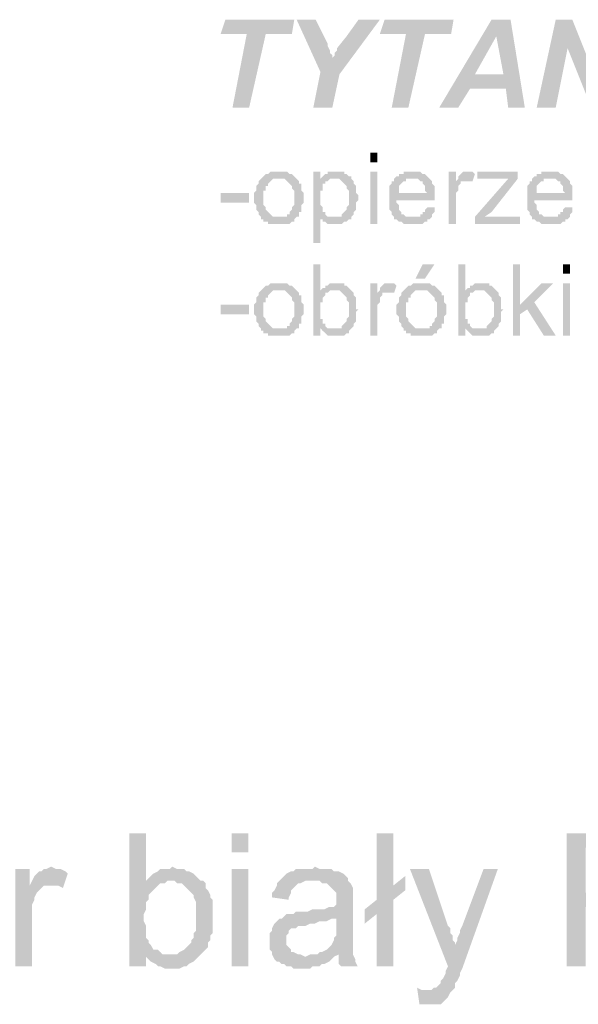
# Model space of a CAD drawing. Header units: millimetres. Extents: x -14047 to 49934, y -21523 to 14989.
# Tile 389 of 580: x 21794 to 21894, y 3755 to 3930. Entities that reach past the tile are written whole.
import ezdxf

# ---------------------------------------------------------------- set-up
doc = ezdxf.new("R2010")
doc.units = ezdxf.units.MM
doc.layers.add('C00-00-00', color=7, linetype='Continuous')

msp = doc.modelspace()

# ---------------------------------------------------------------- hatches: boundary and pattern name
at = {"layer": 'C00-00-00'}
h = msp.add_hatch(color=256, dxfattribs=at)
h.dxf.hatch_style = 2
h.paths.add_polyline_path([(21842.912, 3930.382), (21830.636, 3930.382), (21829.789, 3927.842), (21834.446, 3927.842), (21831.906, 3914.719), (21834.869, 3914.719), (21837.832, 3927.842), (21842.489, 3927.842)])
h = msp.add_hatch(color=256, dxfattribs=at)
h.dxf.hatch_style = 2
h.paths.add_polyline_path([(21846.722, 3930.382), (21843.336, 3930.382), (21847.569, 3921.069), (21849.686, 3923.609), (21849.686, 3924.032), (21849.262, 3924.455), (21849.262, 3924.879), (21848.839, 3925.725), (21848.839, 3926.149)])
h = msp.add_hatch(color=256, dxfattribs=at)
h.dxf.hatch_style = 2
h.paths.add_polyline_path([(21858.152, 3930.382), (21854.342, 3930.382), (21852.226, 3927.419), (21850.532, 3925.302), (21850.532, 3924.879), (21850.109, 3924.455), (21850.109, 3924.032), (21849.686, 3923.609), (21847.569, 3921.069), (21846.299, 3914.719), (21849.686, 3914.719), (21850.956, 3920.645)])
h = msp.add_hatch(color=256, dxfattribs=at)
h.dxf.hatch_style = 2
h.paths.add_polyline_path([(21871.276, 3930.382), (21858.999, 3930.382), (21858.152, 3927.842), (21862.809, 3927.842), (21860.269, 3914.719), (21863.232, 3914.719), (21866.196, 3927.842), (21870.852, 3927.842)])
h = msp.add_hatch(color=256, dxfattribs=at)
h.dxf.hatch_style = 2
h.paths.add_polyline_path([(21881.436, 3930.382), (21878.049, 3930.382), (21868.736, 3914.719), (21872.122, 3914.719), (21874.239, 3918.105), (21880.589, 3918.105), (21875.086, 3920.645), (21878.896, 3927.419)])
h = msp.add_hatch(color=256, dxfattribs=at)
h.dxf.hatch_style = 2
h.paths.add_polyline_path([(21881.436, 3930.382), (21878.896, 3927.419), (21880.166, 3920.645), (21875.086, 3920.645), (21880.589, 3918.105), (21881.012, 3914.719), (21883.976, 3914.719)])
h = msp.add_hatch(color=256, dxfattribs=at)
h.dxf.hatch_style = 2
h.paths.add_polyline_path([(21892.442, 3930.382), (21889.479, 3930.382), (21886.092, 3914.719), (21889.479, 3914.719), (21891.596, 3925.302)])
h = msp.add_hatch(color=256, dxfattribs=at)
h.dxf.hatch_style = 2
h.paths.add_polyline_path([(21892.442, 3930.382), (21891.596, 3925.302), (21895.829, 3914.719), (21896.676, 3919.799)])
h = msp.add_hatch(color=256, dxfattribs=at)
h.dxf.hatch_style = 2
h.paths.add_polyline_path([(21856.459, 3906.675), (21856.459, 3904.982), (21857.729, 3904.982), (21857.729, 3906.675)])
h = msp.add_hatch(color=256, dxfattribs=at)
h.dxf.hatch_style = 2
h.paths.add_polyline_path([(21840.372, 3903.289), (21838.679, 3903.289), (21838.256, 3902.865), (21837.832, 3902.865), (21837.409, 3902.442), (21836.986, 3902.019), (21841.219, 3902.019), (21841.642, 3901.595), (21842.066, 3901.172), (21842.489, 3900.749), (21842.489, 3900.325), (21842.912, 3899.902), (21842.912, 3898.632), (21842.912, 3897.362), (21842.489, 3896.939), (21842.489, 3896.515), (21842.066, 3896.092), (21842.066, 3895.669), (21841.642, 3895.669), (21841.642, 3895.245), (21840.372, 3895.245), (21836.986, 3894.822), (21837.409, 3894.822), (21837.409, 3894.399), (21838.256, 3894.399), (21838.256, 3893.975), (21842.066, 3893.975), (21842.489, 3894.399), (21842.912, 3894.399), (21842.912, 3894.822), (21843.336, 3895.245), (21843.759, 3895.245), (21843.759, 3896.092), (21844.182, 3896.092), (21844.182, 3896.939), (21844.182, 3897.362), (21844.606, 3897.785), (21844.606, 3899.479), (21844.182, 3899.902), (21844.182, 3901.172), (21843.759, 3901.172), (21843.759, 3901.595), (21843.336, 3902.019), (21842.912, 3902.442), (21842.489, 3902.865), (21842.066, 3902.865), (21841.642, 3903.289)])
h = msp.add_hatch(color=256, dxfattribs=at)
h.dxf.hatch_style = 2
h.paths.add_polyline_path([(21847.569, 3903.289), (21846.299, 3903.289), (21846.299, 3890.589), (21847.569, 3890.589), (21847.569, 3894.822), (21850.109, 3895.245), (21848.839, 3895.245), (21848.416, 3895.669), (21848.416, 3896.092), (21847.992, 3896.092), (21847.992, 3896.515), (21847.992, 3896.939), (21847.569, 3897.362), (21847.569, 3898.632), (21847.569, 3899.902), (21847.992, 3899.902), (21847.992, 3901.172), (21848.416, 3901.172), (21848.416, 3901.595), (21848.839, 3901.595), (21849.262, 3902.019), (21847.569, 3902.019)])
h = msp.add_hatch(color=256, dxfattribs=at)
h.dxf.hatch_style = 2
h.paths.add_polyline_path([(21850.109, 3903.289), (21848.839, 3903.289), (21848.839, 3902.865), (21848.416, 3902.865), (21847.992, 3902.442), (21850.109, 3902.019), (21850.956, 3902.019), (21851.379, 3901.595), (21851.802, 3901.172), (21852.226, 3900.749), (21852.226, 3900.325), (21852.649, 3899.902), (21852.649, 3898.632), (21852.649, 3897.362), (21852.226, 3896.939), (21852.226, 3896.515), (21851.802, 3896.092), (21851.379, 3895.669), (21851.379, 3895.245), (21850.109, 3895.245), (21847.569, 3894.822), (21847.992, 3894.822), (21847.992, 3894.399), (21848.416, 3894.399), (21848.839, 3893.975), (21851.379, 3893.975), (21851.802, 3894.399), (21852.226, 3894.399), (21852.649, 3894.822), (21853.072, 3894.822), (21853.072, 3895.245), (21853.496, 3895.669), (21853.496, 3896.092), (21853.919, 3896.515), (21853.919, 3897.362), (21853.919, 3897.785), (21854.342, 3898.209), (21854.342, 3898.632), (21854.342, 3899.055), (21853.919, 3899.479), (21853.919, 3899.902), (21853.919, 3900.749), (21853.496, 3901.172), (21853.496, 3901.595), (21853.072, 3902.019), (21853.072, 3902.442), (21852.649, 3902.442), (21852.226, 3902.865), (21851.802, 3902.865), (21851.802, 3903.289), (21850.532, 3903.289)])
h = msp.add_hatch(color=256, dxfattribs=at)
h.dxf.hatch_style = 2
h.paths.add_polyline_path([(21856.459, 3903.289), (21856.459, 3893.975), (21857.729, 3893.975), (21857.729, 3903.289)])
h = msp.add_hatch(color=256, dxfattribs=at)
h.dxf.hatch_style = 2
h.paths.add_polyline_path([(21864.079, 3903.289), (21862.386, 3903.289), (21862.386, 3902.865), (21861.539, 3902.865), (21861.539, 3902.442), (21861.116, 3902.442), (21860.692, 3902.019), (21864.926, 3902.019), (21865.349, 3901.595), (21865.772, 3901.595), (21865.772, 3901.172), (21866.196, 3900.749), (21866.196, 3899.902), (21866.619, 3899.479), (21861.539, 3899.479), (21867.889, 3899.479), (21867.889, 3899.902), (21867.889, 3900.749), (21867.466, 3901.172), (21867.466, 3901.595), (21867.042, 3902.019), (21866.619, 3902.442), (21866.196, 3902.865), (21865.772, 3902.865), (21865.349, 3903.289), (21864.502, 3903.289)])
h = msp.add_hatch(color=256, dxfattribs=at)
h.dxf.hatch_style = 2
h.paths.add_polyline_path([(21871.699, 3903.289), (21870.429, 3903.289), (21870.429, 3893.975), (21871.699, 3893.975), (21871.699, 3899.055), (21871.699, 3899.479), (21872.122, 3899.902), (21872.122, 3900.749), (21872.546, 3901.172), (21872.546, 3901.595), (21873.816, 3901.595), (21871.699, 3901.595)])
h = msp.add_hatch(color=256, dxfattribs=at)
h.dxf.hatch_style = 2
h.paths.add_polyline_path([(21873.816, 3903.289), (21872.969, 3903.289), (21872.546, 3902.865), (21872.122, 3902.442), (21872.122, 3902.019), (21871.699, 3901.595), (21874.662, 3901.595), (21875.086, 3902.865), (21874.662, 3903.289)])
h = msp.add_hatch(color=256, dxfattribs=at)
h.dxf.hatch_style = 2
h.paths.add_polyline_path([(21882.706, 3903.289), (21875.509, 3903.289), (21875.509, 3902.019), (21882.706, 3902.019)])
h = msp.add_hatch(color=256, dxfattribs=at)
h.dxf.hatch_style = 2
h.paths.add_polyline_path([(21888.632, 3903.289), (21886.939, 3903.289), (21886.939, 3902.865), (21886.092, 3902.865), (21886.092, 3902.442), (21885.669, 3902.442), (21885.246, 3902.019), (21889.479, 3902.019), (21889.902, 3901.595), (21890.326, 3901.595), (21890.326, 3901.172), (21890.749, 3900.749), (21890.749, 3899.902), (21891.172, 3899.479), (21886.092, 3899.479), (21892.442, 3899.479), (21892.442, 3899.902), (21892.442, 3900.749), (21892.019, 3901.172), (21892.019, 3901.595), (21891.596, 3902.019), (21891.172, 3902.442), (21890.749, 3902.865), (21890.326, 3902.865), (21889.902, 3903.289), (21889.056, 3903.289)])
h = msp.add_hatch(color=256, dxfattribs=at)
h.dxf.hatch_style = 2
h.paths.add_polyline_path([(21836.986, 3902.019), (21836.562, 3901.595), (21836.562, 3901.172), (21836.139, 3900.749), (21836.139, 3899.902), (21835.716, 3899.479), (21835.716, 3898.632), (21835.716, 3897.785), (21836.139, 3897.362), (21836.139, 3896.515), (21836.562, 3896.092), (21836.562, 3895.669), (21836.986, 3895.245), (21836.986, 3894.822), (21840.372, 3895.245), (21839.102, 3895.245), (21838.679, 3895.669), (21838.256, 3896.092), (21837.832, 3896.515), (21837.832, 3896.939), (21837.409, 3897.362), (21837.409, 3898.632), (21837.409, 3899.902), (21837.832, 3899.902), (21837.832, 3900.749), (21838.256, 3900.749), (21838.256, 3901.172), (21838.679, 3901.595), (21839.102, 3902.019), (21840.372, 3902.019)])
h = msp.add_hatch(color=256, dxfattribs=at)
h.dxf.hatch_style = 2
h.paths.add_polyline_path([(21847.992, 3902.442), (21847.569, 3902.019), (21850.109, 3902.019)])
h = msp.add_hatch(color=256, dxfattribs=at)
h.dxf.hatch_style = 2
h.paths.add_polyline_path([(21860.692, 3902.019), (21860.692, 3901.595), (21860.269, 3901.595), (21860.269, 3901.172), (21859.846, 3900.749), (21859.846, 3899.479), (21859.846, 3896.515), (21860.269, 3896.092), (21860.269, 3895.669), (21860.692, 3895.245), (21860.692, 3894.822), (21864.079, 3895.245), (21862.809, 3895.245), (21862.386, 3895.669), (21861.962, 3895.669), (21861.962, 3896.092), (21861.539, 3896.515), (21861.539, 3897.362), (21861.116, 3897.785), (21861.116, 3898.209), (21867.889, 3898.209), (21867.889, 3899.479), (21861.539, 3899.479), (21861.539, 3900.325), (21861.539, 3900.749), (21861.962, 3901.172), (21862.386, 3901.595), (21862.809, 3901.595), (21862.809, 3902.019), (21864.079, 3902.019)])
h = msp.add_hatch(color=256, dxfattribs=at)
h.dxf.hatch_style = 2
h.paths.add_polyline_path([(21882.706, 3902.019), (21881.012, 3902.019), (21875.086, 3895.245), (21875.086, 3893.975), (21876.779, 3895.245), (21878.049, 3896.092)])
h = msp.add_hatch(color=256, dxfattribs=at)
h.dxf.hatch_style = 2
h.paths.add_polyline_path([(21885.246, 3902.019), (21885.246, 3901.595), (21884.822, 3901.595), (21884.822, 3901.172), (21884.399, 3900.749), (21884.399, 3899.479), (21884.399, 3896.515), (21884.822, 3896.092), (21884.822, 3895.669), (21885.246, 3895.245), (21885.246, 3894.822), (21888.632, 3895.245), (21887.362, 3895.245), (21886.939, 3895.669), (21886.516, 3895.669), (21886.516, 3896.092), (21886.092, 3896.515), (21886.092, 3897.362), (21885.669, 3897.785), (21885.669, 3898.209), (21892.442, 3898.209), (21892.442, 3899.479), (21886.092, 3899.479), (21886.092, 3900.325), (21886.092, 3900.749), (21886.516, 3901.172), (21886.939, 3901.595), (21887.362, 3901.595), (21887.362, 3902.019), (21888.632, 3902.019)])
h = msp.add_hatch(color=256, dxfattribs=at)
h.dxf.hatch_style = 2
h.paths.add_polyline_path([(21829.789, 3899.479), (21829.789, 3897.785), (21834.869, 3897.785), (21834.869, 3899.479)])
h = msp.add_hatch(color=256, dxfattribs=at)
h.dxf.hatch_style = 2
h.paths.add_polyline_path([(21866.619, 3896.939), (21866.196, 3896.515), (21866.196, 3896.092), (21865.772, 3896.092), (21865.772, 3895.669), (21865.349, 3895.669), (21865.349, 3895.245), (21864.079, 3895.245), (21860.692, 3894.822), (21861.116, 3894.822), (21861.539, 3894.399), (21861.962, 3894.399), (21862.386, 3893.975), (21865.772, 3893.975), (21866.196, 3894.399), (21866.619, 3894.399), (21866.619, 3894.822), (21867.042, 3894.822), (21867.466, 3895.245), (21867.466, 3895.669), (21867.889, 3896.092), (21867.889, 3896.939)])
h = msp.add_hatch(color=256, dxfattribs=at)
h.dxf.hatch_style = 2
h.paths.add_polyline_path([(21891.172, 3896.939), (21890.749, 3896.515), (21890.749, 3896.092), (21890.326, 3896.092), (21890.326, 3895.669), (21889.902, 3895.669), (21889.902, 3895.245), (21888.632, 3895.245), (21885.246, 3894.822), (21885.669, 3894.822), (21886.092, 3894.399), (21886.516, 3894.399), (21886.939, 3893.975), (21890.326, 3893.975), (21890.749, 3894.399), (21891.172, 3894.399), (21891.172, 3894.822), (21891.596, 3894.822), (21892.019, 3895.245), (21892.019, 3895.669), (21892.442, 3896.092), (21892.442, 3896.939)])
h = msp.add_hatch(color=256, dxfattribs=at)
h.dxf.hatch_style = 2
h.paths.add_polyline_path([(21883.129, 3895.245), (21876.779, 3895.245), (21875.086, 3893.975), (21883.129, 3893.975)])
h = msp.add_hatch(color=256, dxfattribs=at)
h.dxf.hatch_style = 2
h.paths.add_polyline_path([(21847.569, 3886.779), (21846.299, 3886.779), (21846.299, 3874.079), (21847.569, 3874.079), (21847.569, 3875.349), (21849.262, 3875.349), (21848.839, 3875.349), (21848.416, 3875.772), (21848.416, 3876.195), (21847.992, 3876.195), (21847.992, 3877.042), (21847.569, 3877.042), (21847.569, 3880.005), (21847.992, 3880.005), (21847.992, 3880.852), (21848.416, 3881.275), (21848.416, 3881.699), (21848.839, 3881.699), (21849.262, 3882.122), (21850.109, 3882.122), (21847.569, 3882.122)])
h = msp.add_hatch(color=256, dxfattribs=at)
h.dxf.hatch_style = 2
h.paths.add_polyline_path([(21867.889, 3886.779), (21865.772, 3886.779), (21864.502, 3884.239), (21866.196, 3884.239)])
h = msp.add_hatch(color=256, dxfattribs=at)
h.dxf.hatch_style = 2
h.paths.add_polyline_path([(21873.392, 3886.779), (21872.122, 3886.779), (21872.122, 3874.079), (21873.392, 3874.079), (21873.392, 3875.349), (21875.086, 3875.349), (21874.662, 3875.349), (21874.239, 3875.772), (21874.239, 3876.195), (21873.816, 3876.195), (21873.816, 3877.042), (21873.392, 3877.042), (21873.392, 3880.005), (21873.816, 3880.005), (21873.816, 3880.852), (21874.239, 3881.275), (21874.239, 3881.699), (21874.662, 3881.699), (21875.086, 3882.122), (21875.932, 3882.122), (21873.392, 3882.122)])
h = msp.add_hatch(color=256, dxfattribs=at)
h.dxf.hatch_style = 2
h.paths.add_polyline_path([(21883.129, 3886.779), (21881.859, 3886.779), (21881.859, 3874.079), (21883.129, 3874.079), (21883.129, 3877.889), (21884.399, 3878.735), (21883.129, 3879.582)])
h = msp.add_hatch(color=256, dxfattribs=at)
h.dxf.hatch_style = 2
h.paths.add_polyline_path([(21890.749, 3886.779), (21890.749, 3885.085), (21892.019, 3885.085), (21892.019, 3886.779)])
h = msp.add_hatch(color=256, dxfattribs=at)
h.dxf.hatch_style = 2
h.paths.add_polyline_path([(21840.372, 3883.392), (21838.679, 3883.392), (21838.256, 3882.969), (21837.832, 3882.969), (21837.409, 3882.545), (21836.986, 3882.122), (21841.219, 3882.122), (21841.642, 3881.699), (21842.066, 3881.275), (21842.489, 3880.852), (21842.489, 3880.429), (21842.912, 3880.005), (21842.912, 3878.735), (21842.912, 3877.465), (21842.489, 3877.042), (21842.489, 3876.619), (21842.066, 3876.195), (21842.066, 3875.772), (21841.642, 3875.772), (21841.642, 3875.349), (21840.372, 3875.349), (21836.986, 3874.925), (21837.409, 3874.925), (21837.409, 3874.502), (21838.256, 3874.502), (21838.256, 3874.079), (21842.066, 3874.079), (21842.489, 3874.502), (21842.912, 3874.502), (21842.912, 3874.925), (21843.336, 3875.349), (21843.759, 3875.349), (21843.759, 3876.195), (21844.182, 3876.195), (21844.182, 3877.042), (21844.182, 3877.465), (21844.606, 3877.889), (21844.606, 3879.582), (21844.182, 3880.005), (21844.182, 3881.275), (21843.759, 3881.275), (21843.759, 3881.699), (21843.336, 3882.122), (21842.912, 3882.545), (21842.489, 3882.969), (21842.066, 3882.969), (21841.642, 3883.392)])
h = msp.add_hatch(color=256, dxfattribs=at)
h.dxf.hatch_style = 2
h.paths.add_polyline_path([(21850.109, 3883.392), (21849.262, 3883.392), (21848.839, 3882.969), (21848.416, 3882.969), (21848.416, 3882.545), (21847.992, 3882.545), (21847.569, 3882.122), (21850.956, 3882.122), (21851.379, 3881.699), (21851.802, 3881.275), (21852.226, 3880.852), (21852.226, 3880.429), (21852.649, 3880.005), (21852.649, 3878.735), (21852.649, 3877.465), (21852.226, 3877.042), (21852.226, 3876.619), (21851.802, 3876.195), (21851.379, 3875.772), (21851.379, 3875.349), (21850.109, 3875.349), (21847.992, 3874.925), (21848.416, 3874.502), (21848.839, 3874.079), (21851.802, 3874.079), (21852.226, 3874.502), (21852.649, 3874.502), (21852.649, 3874.925), (21853.072, 3875.349), (21853.496, 3875.772), (21853.496, 3876.195), (21853.919, 3876.619), (21853.919, 3877.465), (21853.919, 3878.312), (21854.342, 3878.735), (21853.919, 3878.735), (21853.919, 3880.852), (21853.496, 3881.275), (21853.496, 3881.699), (21853.072, 3882.122), (21852.649, 3882.545), (21852.226, 3882.969), (21851.802, 3882.969), (21851.802, 3883.392), (21850.532, 3883.392)])
h = msp.add_hatch(color=256, dxfattribs=at)
h.dxf.hatch_style = 2
h.paths.add_polyline_path([(21857.729, 3883.392), (21856.459, 3883.392), (21856.459, 3874.079), (21857.729, 3874.079), (21857.729, 3879.159), (21857.729, 3879.582), (21858.152, 3880.005), (21858.152, 3880.852), (21858.576, 3881.275), (21858.576, 3881.699), (21859.846, 3881.699), (21857.729, 3881.699)])
h = msp.add_hatch(color=256, dxfattribs=at)
h.dxf.hatch_style = 2
h.paths.add_polyline_path([(21859.846, 3883.392), (21858.999, 3883.392), (21858.576, 3882.969), (21858.152, 3882.545), (21858.152, 3882.122), (21857.729, 3881.699), (21860.692, 3881.699), (21861.116, 3882.969), (21860.692, 3883.392)])
h = msp.add_hatch(color=256, dxfattribs=at)
h.dxf.hatch_style = 2
h.paths.add_polyline_path([(21865.772, 3883.392), (21864.079, 3883.392), (21863.656, 3882.969), (21863.232, 3882.969), (21862.809, 3882.545), (21862.386, 3882.122), (21866.619, 3882.122), (21867.042, 3881.699), (21867.466, 3881.275), (21867.889, 3880.852), (21867.889, 3880.429), (21868.312, 3880.005), (21868.312, 3878.735), (21868.312, 3877.465), (21867.889, 3877.042), (21867.889, 3876.619), (21867.466, 3876.195), (21867.466, 3875.772), (21867.042, 3875.772), (21867.042, 3875.349), (21865.772, 3875.349), (21862.386, 3874.925), (21862.809, 3874.925), (21862.809, 3874.502), (21863.656, 3874.502), (21863.656, 3874.079), (21867.466, 3874.079), (21867.889, 3874.502), (21868.312, 3874.502), (21868.312, 3874.925), (21868.736, 3875.349), (21869.159, 3875.349), (21869.159, 3876.195), (21869.582, 3876.195), (21869.582, 3877.042), (21869.582, 3877.465), (21870.006, 3877.889), (21870.006, 3879.582), (21869.582, 3880.005), (21869.582, 3881.275), (21869.159, 3881.275), (21869.159, 3881.699), (21868.736, 3882.122), (21868.312, 3882.545), (21867.889, 3882.969), (21867.466, 3882.969), (21867.042, 3883.392)])
h = msp.add_hatch(color=256, dxfattribs=at)
h.dxf.hatch_style = 2
h.paths.add_polyline_path([(21875.932, 3883.392), (21875.086, 3883.392), (21874.662, 3882.969), (21874.239, 3882.969), (21874.239, 3882.545), (21873.816, 3882.545), (21873.392, 3882.122), (21876.779, 3882.122), (21877.202, 3881.699), (21877.626, 3881.275), (21878.049, 3880.852), (21878.049, 3880.429), (21878.472, 3880.005), (21878.472, 3878.735), (21878.472, 3877.465), (21878.049, 3877.042), (21878.049, 3876.619), (21877.626, 3876.195), (21877.202, 3875.772), (21877.202, 3875.349), (21875.932, 3875.349), (21873.816, 3874.925), (21874.239, 3874.502), (21874.662, 3874.079), (21877.626, 3874.079), (21878.049, 3874.502), (21878.472, 3874.502), (21878.472, 3874.925), (21878.896, 3875.349), (21879.319, 3875.772), (21879.319, 3876.195), (21879.742, 3876.619), (21879.742, 3877.465), (21879.742, 3878.312), (21880.166, 3878.735), (21879.742, 3878.735), (21879.742, 3880.852), (21879.319, 3881.275), (21879.319, 3881.699), (21878.896, 3882.122), (21878.472, 3882.545), (21878.049, 3882.969), (21877.626, 3882.969), (21877.626, 3883.392), (21876.356, 3883.392)])
h = msp.add_hatch(color=256, dxfattribs=at)
h.dxf.hatch_style = 2
h.paths.add_polyline_path([(21889.056, 3883.392), (21886.939, 3883.392), (21883.129, 3879.582), (21884.399, 3878.735), (21887.362, 3874.079), (21889.479, 3874.079), (21885.669, 3880.005)])
h = msp.add_hatch(color=256, dxfattribs=at)
h.dxf.hatch_style = 2
h.paths.add_polyline_path([(21890.749, 3883.392), (21890.749, 3874.079), (21892.019, 3874.079), (21892.019, 3883.392)])
h = msp.add_hatch(color=256, dxfattribs=at)
h.dxf.hatch_style = 2
h.paths.add_polyline_path([(21836.986, 3882.122), (21836.562, 3881.699), (21836.562, 3881.275), (21836.139, 3880.852), (21836.139, 3880.005), (21835.716, 3879.582), (21835.716, 3878.735), (21835.716, 3877.889), (21836.139, 3877.465), (21836.139, 3876.619), (21836.562, 3876.195), (21836.562, 3875.772), (21836.986, 3875.349), (21836.986, 3874.925), (21840.372, 3875.349), (21839.102, 3875.349), (21838.679, 3875.772), (21838.256, 3876.195), (21837.832, 3876.619), (21837.832, 3877.042), (21837.409, 3877.465), (21837.409, 3878.735), (21837.409, 3880.005), (21837.832, 3880.005), (21837.832, 3880.852), (21838.256, 3880.852), (21838.256, 3881.275), (21838.679, 3881.699), (21839.102, 3882.122), (21840.372, 3882.122)])
h = msp.add_hatch(color=256, dxfattribs=at)
h.dxf.hatch_style = 2
h.paths.add_polyline_path([(21862.386, 3882.122), (21861.962, 3881.699), (21861.962, 3881.275), (21861.539, 3880.852), (21861.539, 3880.005), (21861.116, 3879.582), (21861.116, 3878.735), (21861.116, 3877.889), (21861.539, 3877.465), (21861.539, 3876.619), (21861.962, 3876.195), (21861.962, 3875.772), (21862.386, 3875.349), (21862.386, 3874.925), (21865.772, 3875.349), (21864.502, 3875.349), (21864.079, 3875.772), (21863.656, 3876.195), (21863.232, 3876.619), (21863.232, 3877.042), (21862.809, 3877.465), (21862.809, 3878.735), (21862.809, 3880.005), (21863.232, 3880.005), (21863.232, 3880.852), (21863.656, 3880.852), (21863.656, 3881.275), (21864.079, 3881.699), (21864.502, 3882.122), (21865.772, 3882.122)])
h = msp.add_hatch(color=256, dxfattribs=at)
h.dxf.hatch_style = 2
h.paths.add_polyline_path([(21829.789, 3879.582), (21829.789, 3877.889), (21834.869, 3877.889), (21834.869, 3879.582)])
h = msp.add_hatch(color=256, dxfattribs=at)
h.dxf.hatch_style = 2
h.paths.add_polyline_path([(21849.262, 3875.349), (21847.569, 3875.349), (21847.992, 3874.925), (21850.109, 3875.349), (21849.686, 3875.349)])
h = msp.add_hatch(color=256, dxfattribs=at)
h.dxf.hatch_style = 2
h.paths.add_polyline_path([(21875.086, 3875.349), (21873.392, 3875.349), (21873.816, 3874.925), (21875.932, 3875.349), (21875.509, 3875.349)])
h = msp.add_hatch(color=256, dxfattribs=at)
h.dxf.hatch_style = 2
h.paths.add_polyline_path([(21816.52, 3785.355), (21813.556, 3785.355), (21813.556, 3761.649), (21816.52, 3761.649), (21816.52, 3763.765), (21819.483, 3763.765), (21819.06, 3764.189), (21818.636, 3764.612), (21817.79, 3764.612), (21817.366, 3765.459), (21816.943, 3765.882), (21816.943, 3766.305), (21816.52, 3766.729), (21816.52, 3768.845), (21816.096, 3769.692), (21816.096, 3770.962), (21816.52, 3771.809), (21816.52, 3773.079), (21816.943, 3773.502), (21816.943, 3774.349), (21817.366, 3774.772), (21817.79, 3775.195), (21818.213, 3775.619), (21818.636, 3776.042), (21819.06, 3776.465), (21819.906, 3776.465), (21820.33, 3776.889), (21821.176, 3776.889), (21816.52, 3776.889)])
h = msp.add_hatch(color=256, dxfattribs=at)
h.dxf.hatch_style = 2
h.paths.add_polyline_path([(21831.76, 3785.355), (21831.76, 3781.969), (21834.723, 3781.969), (21834.723, 3785.355)])
h = msp.add_hatch(color=256, dxfattribs=at)
h.dxf.hatch_style = 2
h.paths.add_polyline_path([(21860.546, 3785.355), (21857.583, 3785.355), (21857.583, 3773.502), (21855.466, 3771.809), (21857.583, 3770.962), (21857.583, 3761.649), (21860.546, 3761.649), (21860.546, 3773.502), (21862.663, 3775.195), (21860.546, 3776.042)])
h = msp.add_hatch(color=256, dxfattribs=at)
h.dxf.hatch_style = 2
h.paths.add_polyline_path([(21902.033, 3785.355), (21891.45, 3785.355), (21891.45, 3761.649), (21894.836, 3761.649), (21894.836, 3772.232), (21903.726, 3772.232), (21904.15, 3772.655), (21905.843, 3772.655), (21906.266, 3773.079), (21907.113, 3773.502), (21907.536, 3773.502), (21907.96, 3773.925), (21908.383, 3774.349), (21908.806, 3774.772), (21894.836, 3774.772), (21894.836, 3782.815), (21902.033, 3782.815), (21908.806, 3783.239), (21908.383, 3783.662), (21907.96, 3784.085), (21907.536, 3784.509), (21906.69, 3784.932), (21905.42, 3784.932), (21904.996, 3785.355), (21902.88, 3785.355)])
h = msp.add_hatch(color=256, dxfattribs=at)
h.dxf.hatch_style = 2
h.paths.add_polyline_path([(21795.776, 3779.005), (21793.236, 3779.005), (21793.236, 3761.649), (21796.2, 3761.649), (21796.2, 3772.655), (21796.623, 3773.502), (21796.623, 3773.925), (21797.046, 3774.772), (21797.47, 3775.195), (21797.893, 3775.619), (21798.316, 3776.042), (21799.586, 3776.042), (21795.776, 3776.042)])
h = msp.add_hatch(color=256, dxfattribs=at)
h.dxf.hatch_style = 2
h.paths.add_polyline_path([(21799.586, 3779.429), (21798.74, 3779.005), (21798.316, 3779.005), (21797.893, 3778.582), (21797.47, 3778.582), (21797.046, 3778.159), (21796.623, 3777.735), (21796.2, 3776.889), (21795.776, 3776.042), (21800.856, 3776.042), (21801.703, 3775.619), (21802.55, 3778.159), (21802.126, 3778.582), (21801.28, 3779.005), (21800.433, 3779.005)])
h = msp.add_hatch(color=256, dxfattribs=at)
h.dxf.hatch_style = 2
h.paths.add_polyline_path([(21821.176, 3779.429), (21820.753, 3779.005), (21819.06, 3779.005), (21818.636, 3778.582), (21817.79, 3778.159), (21817.366, 3777.735), (21816.943, 3777.312), (21816.52, 3776.889), (21821.6, 3776.889), (21822.023, 3776.465), (21822.87, 3776.465), (21823.293, 3776.042), (21823.716, 3775.619), (21824.14, 3775.195), (21824.563, 3774.772), (21824.986, 3774.349), (21824.986, 3773.925), (21825.41, 3773.079), (21825.41, 3770.115), (21825.41, 3767.999), (21824.986, 3767.575), (21824.986, 3766.729), (21824.563, 3766.305), (21824.563, 3765.882), (21824.14, 3765.459), (21823.716, 3765.035), (21823.293, 3764.612), (21822.446, 3764.189), (21822.023, 3763.765), (21820.753, 3763.765), (21816.52, 3763.342), (21816.943, 3762.919), (21817.366, 3762.495), (21818.213, 3762.072), (21818.636, 3761.649), (21819.06, 3761.649), (21819.906, 3761.225), (21822.446, 3761.225), (21823.293, 3761.649), (21823.716, 3761.649), (21824.14, 3762.072), (21824.986, 3762.495), (21825.41, 3762.919), (21825.833, 3763.342), (21826.256, 3763.765), (21826.68, 3764.189), (21827.103, 3764.612), (21827.526, 3765.035), (21827.526, 3765.882), (21827.95, 3766.305), (21827.95, 3767.152), (21828.373, 3767.575), (21828.373, 3770.539), (21828.373, 3773.502), (21827.95, 3773.925), (21827.95, 3774.349), (21827.526, 3775.195), (21827.103, 3775.619), (21827.103, 3776.465), (21826.68, 3776.889), (21826.256, 3776.889), (21825.833, 3777.312), (21825.41, 3777.735), (21824.986, 3778.159), (21824.14, 3778.582), (21823.716, 3778.582), (21823.293, 3779.005), (21822.023, 3779.005)])
h = msp.add_hatch(color=256, dxfattribs=at)
h.dxf.hatch_style = 2
h.paths.add_polyline_path([(21831.76, 3779.005), (21831.76, 3761.649), (21834.723, 3761.649), (21834.723, 3779.005)])
h = msp.add_hatch(color=256, dxfattribs=at)
h.dxf.hatch_style = 2
h.paths.add_polyline_path([(21846.576, 3779.429), (21846.153, 3779.005), (21843.19, 3779.005), (21842.766, 3778.582), (21842.343, 3778.582), (21841.496, 3778.159), (21841.073, 3777.735), (21840.65, 3777.312), (21840.226, 3776.889), (21847.423, 3776.889), (21847.846, 3776.465), (21848.693, 3776.465), (21849.116, 3776.042), (21849.54, 3775.619), (21849.963, 3775.195), (21850.386, 3774.772), (21850.386, 3772.655), (21849.963, 3772.232), (21849.116, 3772.232), (21848.27, 3771.809), (21846.153, 3771.809), (21845.306, 3771.385), (21843.19, 3771.385), (21842.766, 3770.962), (21841.496, 3770.962), (21841.073, 3770.539), (21850.386, 3770.115), (21850.386, 3767.152), (21849.963, 3766.729), (21849.963, 3766.305), (21849.54, 3765.459), (21849.116, 3765.035), (21848.693, 3764.612), (21847.846, 3764.189), (21847.423, 3764.189), (21847, 3763.765), (21850.81, 3763.765), (21850.81, 3762.072), (21851.233, 3761.649), (21854.196, 3761.649), (21853.773, 3762.495), (21853.773, 3762.919), (21853.35, 3763.765), (21853.35, 3772.655), (21853.35, 3775.619), (21852.926, 3776.465), (21852.503, 3776.889), (21852.503, 3777.312), (21852.08, 3777.735), (21851.656, 3778.159), (21850.81, 3778.582), (21849.963, 3778.582), (21849.54, 3779.005), (21847.423, 3779.005)])
h = msp.add_hatch(color=256, dxfattribs=at)
h.dxf.hatch_style = 2
h.paths.add_polyline_path([(21866.896, 3779.005), (21863.51, 3779.005), (21870.283, 3761.649), (21871.553, 3765.035), (21871.553, 3765.882), (21871.13, 3766.305), (21871.13, 3767.152), (21870.706, 3767.575), (21870.706, 3768.422), (21870.283, 3768.845)])
h = msp.add_hatch(color=256, dxfattribs=at)
h.dxf.hatch_style = 2
h.paths.add_polyline_path([(21879.173, 3779.005), (21876.633, 3779.005), (21872.823, 3768.845), (21872.4, 3767.999), (21872.4, 3767.575), (21871.976, 3766.729), (21871.976, 3766.305), (21871.553, 3765.459), (21871.553, 3765.035), (21870.283, 3761.649), (21869.86, 3760.802), (21869.86, 3760.379), (21869.436, 3759.532), (21869.013, 3759.109), (21869.013, 3758.685), (21868.59, 3758.262), (21868.166, 3757.839), (21867.743, 3757.839), (21867.32, 3757.415), (21866.473, 3757.415), (21871.13, 3757.415), (21871.553, 3757.839), (21871.553, 3758.685), (21871.976, 3759.109), (21872.4, 3759.955), (21872.4, 3760.379), (21872.823, 3761.225)])
h = msp.add_hatch(color=256, dxfattribs=at)
h.dxf.hatch_style = 2
h.paths.add_polyline_path([(21862.663, 3777.735), (21860.546, 3776.042), (21862.663, 3775.195)])
h = msp.add_hatch(color=256, dxfattribs=at)
h.dxf.hatch_style = 2
h.paths.add_polyline_path([(21840.226, 3776.889), (21839.803, 3776.465), (21839.803, 3776.042), (21839.38, 3775.195), (21838.956, 3774.772), (21838.956, 3773.925), (21841.92, 3773.502), (21841.92, 3773.925), (21842.343, 3774.772), (21842.343, 3775.195), (21842.766, 3775.619), (21843.19, 3776.042), (21843.613, 3776.465), (21844.036, 3776.465), (21844.883, 3776.889), (21846.153, 3776.889)])
h = msp.add_hatch(color=256, dxfattribs=at)
h.dxf.hatch_style = 2
h.paths.add_polyline_path([(21855.466, 3771.809), (21855.466, 3769.269), (21857.583, 3770.962)])
h = msp.add_hatch(color=256, dxfattribs=at)
h.dxf.hatch_style = 2
h.paths.add_polyline_path([(21841.073, 3770.539), (21840.65, 3770.115), (21840.226, 3770.115), (21839.803, 3769.692), (21839.38, 3769.269), (21838.956, 3768.422), (21838.956, 3767.999), (21838.533, 3767.575), (21838.533, 3764.612), (21838.956, 3764.189), (21838.956, 3763.765), (21839.38, 3762.919), (21839.803, 3762.495), (21840.226, 3762.495), (21840.65, 3762.072), (21841.073, 3762.072), (21841.496, 3761.649), (21842.343, 3761.649), (21842.766, 3761.225), (21845.73, 3761.225), (21846.153, 3761.649), (21847.423, 3761.649), (21847.846, 3762.072), (21848.27, 3762.072), (21849.116, 3762.495), (21849.54, 3762.919), (21849.963, 3763.342), (21844.883, 3763.342), (21844.036, 3763.765), (21843.613, 3763.765), (21842.766, 3764.189), (21842.343, 3764.189), (21842.343, 3764.612), (21841.92, 3765.035), (21841.496, 3765.459), (21841.496, 3766.305), (21841.496, 3767.152), (21841.92, 3767.575), (21841.92, 3767.999), (21842.343, 3768.422), (21843.19, 3768.422), (21843.613, 3768.845), (21844.883, 3768.845), (21845.73, 3769.269), (21846.576, 3769.269), (21847.423, 3769.692), (21848.693, 3769.692), (21849.54, 3770.115), (21850.386, 3770.115)])
h = msp.add_hatch(color=256, dxfattribs=at)
h.dxf.hatch_style = 2
h.paths.add_polyline_path([(21819.483, 3763.765), (21816.52, 3763.765), (21816.52, 3763.342), (21820.753, 3763.765), (21819.906, 3763.765)])
h = msp.add_hatch(color=256, dxfattribs=at)
h.dxf.hatch_style = 2
h.paths.add_polyline_path([(21847, 3763.765), (21845.73, 3763.765), (21844.883, 3763.342), (21849.963, 3763.342), (21850.81, 3763.765)])
h = msp.add_hatch(color=256, dxfattribs=at)
h.dxf.hatch_style = 2
h.paths.add_polyline_path([(21864.78, 3757.839), (21865.203, 3754.875), (21869.013, 3754.875), (21869.436, 3755.299), (21869.86, 3755.722), (21870.283, 3756.145), (21870.706, 3756.992), (21871.13, 3757.415), (21865.626, 3757.415)])

doc.saveas('drawing.dxf')
